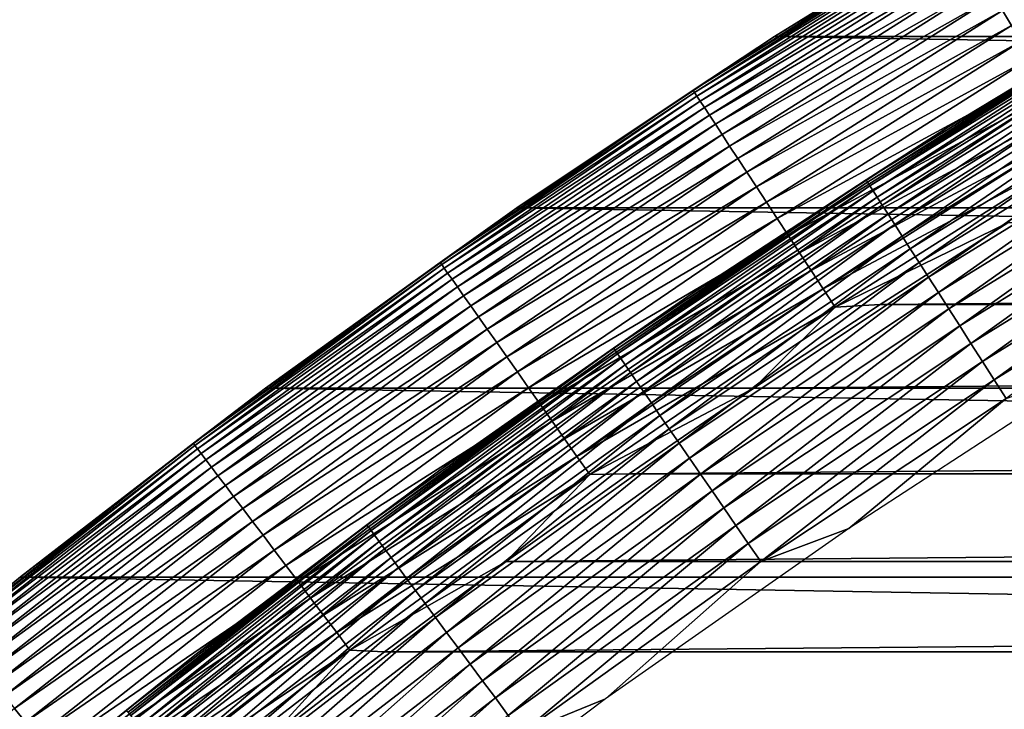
# Model space of a CAD drawing. Header units: millimetres. Extents: x -161 to 161, y -94 to 1149.
# Tile 525 of 656: x 55.2 to 58.69, y -33.2 to -30.75. Entities that reach past the tile are written whole.
import ezdxf

# ---------------------------------------------------------------- set-up
doc = ezdxf.new("R2010")
doc.units = ezdxf.units.MM
doc.header["$LTSCALE"] = 81.481481
for name, color, linetype in [('425', 7, 'CONTINUOUS'), ('426', 7, 'CONTINUOUS'), ('427', 7, 'CONTINUOUS'), ('429', 7, 'CONTINUOUS'), ('430', 7, 'CONTINUOUS')]:
    doc.layers.add(name, color=color, linetype=linetype)

msp = doc.modelspace()

# ---------------------------------------------------------------- linework, layer by layer
at = {"layer": '425', "linetype": 'CONTINUOUS'}
for points in [[(58.704, -31.4734, -46.2096), (58.2509, -31.762, -46.2096), (91.296, -31.4734, -46.2096), (58.704, -31.4734, -46.2096)], [(91.296, -31.4734, -46.2096), (58.2509, -31.762, -46.2096), (91.7491, -31.762, -46.2096), (91.296, -31.4734, -46.2096)], [(58.2509, -31.762, -46.2096), (57.8033, -32.0582, -46.2096), (91.7491, -31.762, -46.2096), (58.2509, -31.762, -46.2096)], [(91.7491, -31.762, -46.2096), (57.8033, -32.0582, -46.2096), (92.1967, -32.0582, -46.2096), (91.7491, -31.762, -46.2096)], [(57.8033, -32.0582, -46.2096), (57.3616, -32.3617, -46.2096), (92.1967, -32.0582, -46.2096), (57.8033, -32.0582, -46.2096)], [(92.1967, -32.0582, -46.2096), (57.3616, -32.3617, -46.2096), (92.6384, -32.3617, -46.2096), (92.1967, -32.0582, -46.2096)], [(57.3616, -32.3617, -46.2096), (56.9258, -32.6727, -46.2096), (92.6384, -32.3617, -46.2096), (57.3616, -32.3617, -46.2096)], [(92.6384, -32.3617, -46.2096), (56.9258, -32.6727, -46.2096), (93.0743, -32.6727, -46.2096), (92.6384, -32.3617, -46.2096)], [(56.9258, -32.6727, -46.2096), (56.4946, -32.9918, -46.2096), (93.0743, -32.6727, -46.2096), (56.9258, -32.6727, -46.2096)], [(93.0743, -32.6727, -46.2096), (56.4946, -32.9918, -46.2096), (93.5054, -32.9918, -46.2096), (93.0743, -32.6727, -46.2096)], [(56.4946, -32.9918, -46.2096), (56.0686, -33.3188, -46.2096), (93.5054, -32.9918, -46.2096), (56.4946, -32.9918, -46.2096)], [(93.5054, -32.9918, -46.2096), (56.0686, -33.3188, -46.2096), (93.9314, -33.3188, -46.2096), (93.5054, -32.9918, -46.2096)]]:
    msp.add_3dface(points, dxfattribs=at)
at = {"layer": '426', "linetype": 'CONTINUOUS'}
for points in [[(58.8098, -30.2382, -66.2096), (92.1238, -30.8136, -66.2096), (57.8762, -30.8136, -66.2096), (58.8098, -30.2382, -66.2096)], [(57.8762, -30.8136, -66.2096), (93.0357, -31.42, -66.2096), (56.9643, -31.42, -66.2096), (57.8762, -30.8136, -66.2096)], [(92.1238, -30.8136, -66.2096), (93.0357, -31.42, -66.2096), (57.8762, -30.8136, -66.2096), (92.1238, -30.8136, -66.2096)], [(56.9643, -31.42, -66.2096), (93.9272, -32.0584, -66.2096), (56.0728, -32.0584, -66.2096), (56.9643, -31.42, -66.2096)], [(93.0357, -31.42, -66.2096), (93.9272, -32.0584, -66.2096), (56.9643, -31.42, -66.2096), (93.0357, -31.42, -66.2096)], [(56.0728, -32.0584, -66.2096), (94.7961, -32.7271, -66.2096), (55.2039, -32.7271, -66.2096), (56.0728, -32.0584, -66.2096)], [(93.9272, -32.0584, -66.2096), (94.7961, -32.7271, -66.2096), (56.0728, -32.0584, -66.2096), (93.9272, -32.0584, -66.2096)], [(55.2039, -32.7271, -66.2096), (95.6404, -33.4246, -66.2096), (54.3596, -33.4246, -66.2096), (55.2039, -32.7271, -66.2096)], [(94.7961, -32.7271, -66.2096), (95.6404, -33.4246, -66.2096), (55.2039, -32.7271, -66.2096), (94.7961, -32.7271, -66.2096)]]:
    msp.add_3dface(points, dxfattribs=at)
at = {"layer": '427', "linetype": 'CONTINUOUS'}
for points in [[(58.8098, -30.2382, -66.2096), (57.8762, -30.8136, -66.2096), (58.8096, -30.2382, -47.2096), (58.8098, -30.2382, -66.2096)], [(58.8096, -30.2382, -47.2096), (57.8762, -30.8136, -66.2096), (57.8766, -30.8133, -47.2096), (58.8096, -30.2382, -47.2096)], [(57.8766, -30.8133, -47.2096), (56.9643, -31.42, -66.2096), (56.9639, -31.4203, -47.2096), (57.8766, -30.8133, -47.2096)], [(57.8762, -30.8136, -66.2096), (56.9643, -31.42, -66.2096), (57.8766, -30.8133, -47.2096), (57.8762, -30.8136, -66.2096)], [(56.9643, -31.42, -66.2096), (56.0728, -32.0584, -66.2096), (56.9639, -31.4203, -47.2096), (56.9643, -31.42, -66.2096)], [(56.9639, -31.4203, -47.2096), (56.0728, -32.0584, -66.2096), (56.0728, -32.0584, -47.2096), (56.9639, -31.4203, -47.2096)], [(56.0728, -32.0584, -66.2096), (55.2039, -32.7271, -66.2096), (56.0728, -32.0584, -47.2096), (56.0728, -32.0584, -66.2096)], [(56.0728, -32.0584, -47.2096), (55.2039, -32.7271, -66.2096), (55.2042, -32.7268, -47.2096), (56.0728, -32.0584, -47.2096)], [(55.2042, -32.7268, -47.2096), (54.3596, -33.4246, -66.2096), (54.3592, -33.4249, -47.2096), (55.2042, -32.7268, -47.2096)], [(55.2039, -32.7271, -66.2096), (54.3596, -33.4246, -66.2096), (55.2042, -32.7268, -47.2096), (55.2039, -32.7271, -66.2096)]]:
    msp.add_3dface(points, dxfattribs=at)
at = {"layer": '429', "linetype": 'CONTINUOUS'}
for points in [[(58.8096, -30.2382, -47.2096), (57.8766, -30.8133, -47.2096), (58.5048, -30.4247, -47.1325), (58.8096, -30.2382, -47.2096)], [(58.7172, -30.774, -46.4009), (59.6408, -30.2337, -46.4009), (58.6851, -30.7213, -46.4496), (58.7172, -30.774, -46.4009)], [(57.8766, -30.8133, -47.2096), (57.5883, -31.0037, -47.1325), (58.5048, -30.4247, -47.1325), (57.8766, -30.8133, -47.2096)], [(57.5883, -31.0037, -47.1325), (58.5095, -30.4325, -47.0544), (58.5048, -30.4247, -47.1325), (57.5883, -31.0037, -47.1325)], [(57.5933, -31.0113, -47.0544), (58.5095, -30.4325, -47.0544), (57.5883, -31.0037, -47.1325), (57.5933, -31.0113, -47.0544)], [(57.5933, -31.0113, -47.0544), (58.5174, -30.4455, -46.9773), (58.5095, -30.4325, -47.0544), (57.5933, -31.0113, -47.0544)], [(57.6016, -31.0241, -46.9773), (58.5174, -30.4455, -46.9773), (57.5933, -31.0113, -47.0544), (57.6016, -31.0241, -46.9773)], [(57.6016, -31.0241, -46.9773), (58.5285, -30.4637, -46.9017), (58.5174, -30.4455, -46.9773), (57.6016, -31.0241, -46.9773)], [(57.6133, -31.0418, -46.9017), (58.5285, -30.4637, -46.9017), (57.6016, -31.0241, -46.9773), (57.6133, -31.0418, -46.9017)], [(57.6133, -31.0418, -46.9017), (58.5425, -30.4869, -46.8279), (58.5285, -30.4637, -46.9017), (57.6133, -31.0418, -46.9017)], [(57.6282, -31.0645, -46.8279), (58.5425, -30.4869, -46.8279), (57.6133, -31.0418, -46.9017), (57.6282, -31.0645, -46.8279)], [(57.6282, -31.0645, -46.8279), (58.5596, -30.5149, -46.7565), (58.5425, -30.4869, -46.8279), (57.6282, -31.0645, -46.8279)], [(57.6462, -31.092, -46.7565), (58.5596, -30.5149, -46.7565), (57.6282, -31.0645, -46.8279), (57.6462, -31.092, -46.7565)], [(57.6462, -31.092, -46.7565), (58.5795, -30.5477, -46.6879), (58.5596, -30.5149, -46.7565), (57.6462, -31.092, -46.7565)], [(57.6672, -31.124, -46.6879), (58.5795, -30.5477, -46.6879), (57.6462, -31.092, -46.7565), (57.6672, -31.124, -46.6879)], [(57.6672, -31.124, -46.6879), (58.6022, -30.5849, -46.6225), (58.5795, -30.5477, -46.6879), (57.6672, -31.124, -46.6879)], [(57.6911, -31.1605, -46.6225), (58.6022, -30.5849, -46.6225), (57.6672, -31.124, -46.6879), (57.6911, -31.1605, -46.6225)], [(57.6911, -31.1605, -46.6225), (58.6274, -30.6265, -46.5607), (58.6022, -30.5849, -46.6225), (57.6911, -31.1605, -46.6225)], [(57.7178, -31.2011, -46.5607), (58.6274, -30.6265, -46.5607), (57.6911, -31.1605, -46.6225), (57.7178, -31.2011, -46.5607)], [(57.7178, -31.2011, -46.5607), (58.6551, -30.672, -46.5029), (58.6274, -30.6265, -46.5607), (57.7178, -31.2011, -46.5607)], [(57.747, -31.2457, -46.5029), (58.6551, -30.672, -46.5029), (57.7178, -31.2011, -46.5607), (57.747, -31.2457, -46.5029)], [(57.747, -31.2457, -46.5029), (58.6851, -30.7213, -46.4496), (58.6551, -30.672, -46.5029), (57.747, -31.2457, -46.5029)], [(57.7787, -31.2939, -46.4496), (58.6851, -30.7213, -46.4496), (57.747, -31.2457, -46.5029), (57.7787, -31.2939, -46.4496)], [(57.7787, -31.2939, -46.4496), (58.7172, -30.774, -46.4009), (58.6851, -30.7213, -46.4496), (57.7787, -31.2939, -46.4496)], [(57.8125, -31.3455, -46.4009), (58.7172, -30.774, -46.4009), (57.7787, -31.2939, -46.4496), (57.8125, -31.3455, -46.4009)], [(57.8125, -31.3455, -46.4009), (58.7511, -30.8298, -46.3572), (58.7172, -30.774, -46.4009), (57.8125, -31.3455, -46.4009)], [(57.8766, -30.8133, -47.2096), (56.9639, -31.4203, -47.2096), (57.5883, -31.0037, -47.1325), (57.8766, -30.8133, -47.2096)], [(57.8483, -31.4002, -46.3572), (58.7511, -30.8298, -46.3572), (57.8125, -31.3455, -46.4009), (57.8483, -31.4002, -46.3572)], [(57.8483, -31.4002, -46.3572), (58.7867, -30.8884, -46.3187), (58.7511, -30.8298, -46.3572), (57.8483, -31.4002, -46.3572)], [(57.8859, -31.4575, -46.3187), (58.7867, -30.8884, -46.3187), (57.8483, -31.4002, -46.3572), (57.8859, -31.4575, -46.3187)], [(57.8859, -31.4575, -46.3187), (58.8238, -30.9494, -46.2858), (58.7867, -30.8884, -46.3187), (57.8859, -31.4575, -46.3187)], [(57.9251, -31.5172, -46.2858), (58.8238, -30.9494, -46.2858), (57.8859, -31.4575, -46.3187), (57.9251, -31.5172, -46.2858)], [(57.9251, -31.5172, -46.2858), (58.8621, -31.0124, -46.2586), (58.8238, -30.9494, -46.2858), (57.9251, -31.5172, -46.2858)], [(56.9639, -31.4203, -47.2096), (56.6921, -31.6136, -47.1325), (57.5883, -31.0037, -47.1325), (56.9639, -31.4203, -47.2096)], [(56.6921, -31.6136, -47.1325), (57.5933, -31.0113, -47.0544), (57.5883, -31.0037, -47.1325), (56.6921, -31.6136, -47.1325)], [(56.6974, -31.6211, -47.0544), (57.5933, -31.0113, -47.0544), (56.6921, -31.6136, -47.1325), (56.6974, -31.6211, -47.0544)], [(56.6974, -31.6211, -47.0544), (57.6016, -31.0241, -46.9773), (57.5933, -31.0113, -47.0544), (56.6974, -31.6211, -47.0544)], [(57.9655, -31.5788, -46.2586), (58.8621, -31.0124, -46.2586), (57.9251, -31.5172, -46.2858), (57.9655, -31.5788, -46.2586)], [(57.9655, -31.5788, -46.2586), (58.9014, -31.077, -46.2372), (58.8621, -31.0124, -46.2586), (57.9655, -31.5788, -46.2586)], [(56.7062, -31.6335, -46.9773), (57.6016, -31.0241, -46.9773), (56.6974, -31.6211, -47.0544), (56.7062, -31.6335, -46.9773)], [(56.7062, -31.6335, -46.9773), (57.6133, -31.0418, -46.9017), (57.6016, -31.0241, -46.9773), (56.7062, -31.6335, -46.9773)], [(56.7184, -31.6509, -46.9017), (57.6133, -31.0418, -46.9017), (56.7062, -31.6335, -46.9773), (56.7184, -31.6509, -46.9017)], [(56.7184, -31.6509, -46.9017), (57.6282, -31.0645, -46.8279), (57.6133, -31.0418, -46.9017), (56.7184, -31.6509, -46.9017)], [(56.7341, -31.6731, -46.8279), (57.6282, -31.0645, -46.8279), (56.7184, -31.6509, -46.9017), (56.7341, -31.6731, -46.8279)], [(56.7341, -31.6731, -46.8279), (57.6462, -31.092, -46.7565), (57.6282, -31.0645, -46.8279), (56.7341, -31.6731, -46.8279)], [(58.007, -31.6421, -46.2372), (58.9014, -31.077, -46.2372), (57.9655, -31.5788, -46.2586), (58.007, -31.6421, -46.2372)], [(58.007, -31.6421, -46.2372), (58.9415, -31.1429, -46.2219), (58.9014, -31.077, -46.2372), (58.007, -31.6421, -46.2372)], [(56.753, -31.6999, -46.7565), (57.6462, -31.092, -46.7565), (56.7341, -31.6731, -46.8279), (56.753, -31.6999, -46.7565)], [(56.753, -31.6999, -46.7565), (57.6672, -31.124, -46.6879), (57.6462, -31.092, -46.7565), (56.753, -31.6999, -46.7565)], [(56.7751, -31.7312, -46.6879), (57.6672, -31.124, -46.6879), (56.753, -31.6999, -46.7565), (56.7751, -31.7312, -46.6879)], [(56.7751, -31.7312, -46.6879), (57.6911, -31.1605, -46.6225), (57.6672, -31.124, -46.6879), (56.7751, -31.7312, -46.6879)], [(58.0493, -31.7065, -46.2219), (58.9415, -31.1429, -46.2219), (58.007, -31.6421, -46.2372), (58.0493, -31.7065, -46.2219)], [(58.0493, -31.7065, -46.2219), (58.982, -31.2096, -46.2126), (58.9415, -31.1429, -46.2219), (58.0493, -31.7065, -46.2219)], [(56.8002, -31.7668, -46.6225), (57.6911, -31.1605, -46.6225), (56.7751, -31.7312, -46.6879), (56.8002, -31.7668, -46.6225)], [(56.8002, -31.7668, -46.6225), (57.7178, -31.2011, -46.5607), (57.6911, -31.1605, -46.6225), (56.8002, -31.7668, -46.6225)], [(56.8283, -31.8065, -46.5607), (57.7178, -31.2011, -46.5607), (56.8002, -31.7668, -46.6225), (56.8283, -31.8065, -46.5607)], [(56.8283, -31.8065, -46.5607), (57.747, -31.2457, -46.5029), (57.7178, -31.2011, -46.5607), (56.8283, -31.8065, -46.5607)], [(58.0921, -31.7718, -46.2126), (58.982, -31.2096, -46.2126), (58.0493, -31.7065, -46.2219), (58.0921, -31.7718, -46.2126)], [(58.0921, -31.7718, -46.2126), (58.704, -31.4734, -46.2096), (58.982, -31.2096, -46.2126), (58.0921, -31.7718, -46.2126)], [(56.859, -31.8501, -46.5029), (57.747, -31.2457, -46.5029), (56.8283, -31.8065, -46.5607), (56.859, -31.8501, -46.5029)], [(56.859, -31.8501, -46.5029), (57.7787, -31.2939, -46.4496), (57.747, -31.2457, -46.5029), (56.859, -31.8501, -46.5029)], [(56.8923, -31.8972, -46.4496), (57.7787, -31.2939, -46.4496), (56.859, -31.8501, -46.5029), (56.8923, -31.8972, -46.4496)], [(56.8923, -31.8972, -46.4496), (57.8125, -31.3455, -46.4009), (57.7787, -31.2939, -46.4496), (56.8923, -31.8972, -46.4496)], [(56.9279, -31.9476, -46.4009), (57.8125, -31.3455, -46.4009), (56.8923, -31.8972, -46.4496), (56.9279, -31.9476, -46.4009)], [(56.9279, -31.9476, -46.4009), (57.8483, -31.4002, -46.3572), (57.8125, -31.3455, -46.4009), (56.9279, -31.9476, -46.4009)], [(56.9655, -32.001, -46.3572), (57.8483, -31.4002, -46.3572), (56.9279, -31.9476, -46.4009), (56.9655, -32.001, -46.3572)], [(56.9655, -32.001, -46.3572), (57.8859, -31.4575, -46.3187), (57.8483, -31.4002, -46.3572), (56.9655, -32.001, -46.3572)], [(56.9639, -31.4203, -47.2096), (56.0728, -32.0584, -47.2096), (56.6921, -31.6136, -47.1325), (56.9639, -31.4203, -47.2096)], [(57.0051, -32.057, -46.3187), (57.8859, -31.4575, -46.3187), (56.9655, -32.001, -46.3572), (57.0051, -32.057, -46.3187)], [(57.0051, -32.057, -46.3187), (57.9251, -31.5172, -46.2858), (57.8859, -31.4575, -46.3187), (57.0051, -32.057, -46.3187)], [(58.2509, -31.762, -46.2096), (58.704, -31.4734, -46.2096), (58.0921, -31.7718, -46.2126), (58.2509, -31.762, -46.2096)], [(57.0462, -32.1153, -46.2858), (57.9251, -31.5172, -46.2858), (57.0051, -32.057, -46.3187), (57.0462, -32.1153, -46.2858)], [(57.0462, -32.1153, -46.2858), (57.9655, -31.5788, -46.2586), (57.9251, -31.5172, -46.2858), (57.0462, -32.1153, -46.2858)], [(56.0728, -32.0584, -47.2096), (55.8173, -32.2538, -47.1325), (56.6921, -31.6136, -47.1325), (56.0728, -32.0584, -47.2096)], [(55.8173, -32.2538, -47.1325), (56.6974, -31.6211, -47.0544), (56.6921, -31.6136, -47.1325), (55.8173, -32.2538, -47.1325)], [(57.0887, -32.1755, -46.2586), (57.9655, -31.5788, -46.2586), (57.0462, -32.1153, -46.2858), (57.0887, -32.1755, -46.2586)], [(57.0887, -32.1755, -46.2586), (58.007, -31.6421, -46.2372), (57.9655, -31.5788, -46.2586), (57.0887, -32.1755, -46.2586)], [(55.8228, -32.2611, -47.0544), (56.6974, -31.6211, -47.0544), (55.8173, -32.2538, -47.1325), (55.8228, -32.2611, -47.0544)], [(55.8228, -32.2611, -47.0544), (56.7062, -31.6335, -46.9773), (56.6974, -31.6211, -47.0544), (55.8228, -32.2611, -47.0544)], [(55.832, -32.2732, -46.9773), (56.7062, -31.6335, -46.9773), (55.8228, -32.2611, -47.0544), (55.832, -32.2732, -46.9773)], [(55.832, -32.2732, -46.9773), (56.7184, -31.6509, -46.9017), (56.7062, -31.6335, -46.9773), (55.832, -32.2732, -46.9773)], [(57.1324, -32.2373, -46.2372), (58.007, -31.6421, -46.2372), (57.0887, -32.1755, -46.2586), (57.1324, -32.2373, -46.2372)], [(57.1324, -32.2373, -46.2372), (58.0493, -31.7065, -46.2219), (58.007, -31.6421, -46.2372), (57.1324, -32.2373, -46.2372)], [(55.8448, -32.2901, -46.9017), (56.7184, -31.6509, -46.9017), (55.832, -32.2732, -46.9773), (55.8448, -32.2901, -46.9017)], [(55.8448, -32.2901, -46.9017), (56.7341, -31.6731, -46.8279), (56.7184, -31.6509, -46.9017), (55.8448, -32.2901, -46.9017)], [(55.8612, -32.3118, -46.8279), (56.7341, -31.6731, -46.8279), (55.8448, -32.2901, -46.9017), (55.8612, -32.3118, -46.8279)], [(55.8612, -32.3118, -46.8279), (56.753, -31.6999, -46.7565), (56.7341, -31.6731, -46.8279), (55.8612, -32.3118, -46.8279)], [(55.8811, -32.3379, -46.7565), (56.753, -31.6999, -46.7565), (55.8612, -32.3118, -46.8279), (55.8811, -32.3379, -46.7565)], [(55.8811, -32.3379, -46.7565), (56.7751, -31.7312, -46.6879), (56.753, -31.6999, -46.7565), (55.8811, -32.3379, -46.7565)], [(57.1768, -32.3003, -46.2219), (58.0493, -31.7065, -46.2219), (57.1324, -32.2373, -46.2372), (57.1768, -32.3003, -46.2219)], [(57.1768, -32.3003, -46.2219), (58.0921, -31.7718, -46.2126), (58.0493, -31.7065, -46.2219), (57.1768, -32.3003, -46.2219)], [(55.9042, -32.3685, -46.6879), (56.7751, -31.7312, -46.6879), (55.8811, -32.3379, -46.7565), (55.9042, -32.3685, -46.6879)], [(55.9042, -32.3685, -46.6879), (56.8002, -31.7668, -46.6225), (56.7751, -31.7312, -46.6879), (55.9042, -32.3685, -46.6879)], [(55.9306, -32.4032, -46.6225), (56.8002, -31.7668, -46.6225), (55.9042, -32.3685, -46.6879), (55.9306, -32.4032, -46.6225)], [(55.9306, -32.4032, -46.6225), (56.8283, -31.8065, -46.5607), (56.8002, -31.7668, -46.6225), (55.9306, -32.4032, -46.6225)], [(57.2218, -32.3641, -46.2126), (58.0921, -31.7718, -46.2126), (57.1768, -32.3003, -46.2219), (57.2218, -32.3641, -46.2126)], [(57.2218, -32.3641, -46.2126), (57.8033, -32.0582, -46.2096), (58.0921, -31.7718, -46.2126), (57.2218, -32.3641, -46.2126)], [(57.8033, -32.0582, -46.2096), (58.2509, -31.762, -46.2096), (58.0921, -31.7718, -46.2126), (57.8033, -32.0582, -46.2096)], [(55.96, -32.4419, -46.5607), (56.8283, -31.8065, -46.5607), (55.9306, -32.4032, -46.6225), (55.96, -32.4419, -46.5607)], [(55.96, -32.4419, -46.5607), (56.859, -31.8501, -46.5029), (56.8283, -31.8065, -46.5607), (55.96, -32.4419, -46.5607)], [(55.9922, -32.4844, -46.5029), (56.859, -31.8501, -46.5029), (55.96, -32.4419, -46.5607), (55.9922, -32.4844, -46.5029)], [(55.9922, -32.4844, -46.5029), (56.8923, -31.8972, -46.4496), (56.859, -31.8501, -46.5029), (55.9922, -32.4844, -46.5029)], [(56.027, -32.5304, -46.4496), (56.8923, -31.8972, -46.4496), (55.9922, -32.4844, -46.5029), (56.027, -32.5304, -46.4496)], [(56.027, -32.5304, -46.4496), (56.9279, -31.9476, -46.4009), (56.8923, -31.8972, -46.4496), (56.027, -32.5304, -46.4496)], [(56.0643, -32.5795, -46.4009), (56.9279, -31.9476, -46.4009), (56.027, -32.5304, -46.4496), (56.0643, -32.5795, -46.4009)], [(56.0643, -32.5795, -46.4009), (56.9655, -32.001, -46.3572), (56.9279, -31.9476, -46.4009), (56.0643, -32.5795, -46.4009)], [(56.1038, -32.6316, -46.3572), (56.9655, -32.001, -46.3572), (56.0643, -32.5795, -46.4009), (56.1038, -32.6316, -46.3572)], [(56.1038, -32.6316, -46.3572), (57.0051, -32.057, -46.3187), (56.9655, -32.001, -46.3572), (56.1038, -32.6316, -46.3572)], [(56.0728, -32.0584, -47.2096), (55.2042, -32.7268, -47.2096), (55.8173, -32.2538, -47.1325), (56.0728, -32.0584, -47.2096)], [(56.1452, -32.6862, -46.3187), (57.0051, -32.057, -46.3187), (56.1038, -32.6316, -46.3572), (56.1452, -32.6862, -46.3187)], [(56.1452, -32.6862, -46.3187), (57.0462, -32.1153, -46.2858), (57.0051, -32.057, -46.3187), (56.1452, -32.6862, -46.3187)], [(57.3616, -32.3617, -46.2096), (57.8033, -32.0582, -46.2096), (57.2218, -32.3641, -46.2126), (57.3616, -32.3617, -46.2096)], [(56.1883, -32.7431, -46.2858), (57.0462, -32.1153, -46.2858), (56.1452, -32.6862, -46.3187), (56.1883, -32.7431, -46.2858)], [(56.1883, -32.7431, -46.2858), (57.0887, -32.1755, -46.2586), (57.0462, -32.1153, -46.2858), (56.1883, -32.7431, -46.2858)], [(56.2329, -32.8018, -46.2586), (57.0887, -32.1755, -46.2586), (56.1883, -32.7431, -46.2858), (56.2329, -32.8018, -46.2586)], [(56.2329, -32.8018, -46.2586), (57.1324, -32.2373, -46.2372), (57.0887, -32.1755, -46.2586), (56.2329, -32.8018, -46.2586)], [(56.2786, -32.8621, -46.2372), (57.1324, -32.2373, -46.2372), (56.2329, -32.8018, -46.2586), (56.2786, -32.8621, -46.2372)], [(56.2786, -32.8621, -46.2372), (57.1768, -32.3003, -46.2219), (57.1324, -32.2373, -46.2372), (56.2786, -32.8621, -46.2372)], [(55.2042, -32.7268, -47.2096), (54.9648, -32.9235, -47.1325), (55.8173, -32.2538, -47.1325), (55.2042, -32.7268, -47.2096)], [(54.9648, -32.9235, -47.1325), (55.8228, -32.2611, -47.0544), (55.8173, -32.2538, -47.1325), (54.9648, -32.9235, -47.1325)], [(54.9706, -32.9306, -47.0544), (55.8228, -32.2611, -47.0544), (54.9648, -32.9235, -47.1325), (54.9706, -32.9306, -47.0544)], [(54.9706, -32.9306, -47.0544), (55.832, -32.2732, -46.9773), (55.8228, -32.2611, -47.0544), (54.9706, -32.9306, -47.0544)], [(54.9802, -32.9424, -46.9773), (55.832, -32.2732, -46.9773), (54.9706, -32.9306, -47.0544), (54.9802, -32.9424, -46.9773)], [(54.9802, -32.9424, -46.9773), (55.8448, -32.2901, -46.9017), (55.832, -32.2732, -46.9773), (54.9802, -32.9424, -46.9773)], [(54.9936, -32.9589, -46.9017), (55.8448, -32.2901, -46.9017), (54.9802, -32.9424, -46.9773), (54.9936, -32.9589, -46.9017)], [(54.9936, -32.9589, -46.9017), (55.8612, -32.3118, -46.8279), (55.8448, -32.2901, -46.9017), (54.9936, -32.9589, -46.9017)], [(56.3252, -32.9235, -46.2219), (57.1768, -32.3003, -46.2219), (56.2786, -32.8621, -46.2372), (56.3252, -32.9235, -46.2219)], [(56.3252, -32.9235, -46.2219), (57.2218, -32.3641, -46.2126), (57.1768, -32.3003, -46.2219), (56.3252, -32.9235, -46.2219)], [(55.0107, -32.9799, -46.8279), (55.8612, -32.3118, -46.8279), (54.9936, -32.9589, -46.9017), (55.0107, -32.9799, -46.8279)], [(55.0107, -32.9799, -46.8279), (55.8811, -32.3379, -46.7565), (55.8612, -32.3118, -46.8279), (55.0107, -32.9799, -46.8279)], [(55.0314, -33.0054, -46.7565), (55.8811, -32.3379, -46.7565), (55.0107, -32.9799, -46.8279), (55.0314, -33.0054, -46.7565)], [(55.0314, -33.0054, -46.7565), (55.9042, -32.3685, -46.6879), (55.8811, -32.3379, -46.7565), (55.0314, -33.0054, -46.7565)], [(55.0556, -33.0351, -46.6879), (55.9042, -32.3685, -46.6879), (55.0314, -33.0054, -46.7565), (55.0556, -33.0351, -46.6879)], [(55.0556, -33.0351, -46.6879), (55.9306, -32.4032, -46.6225), (55.9042, -32.3685, -46.6879), (55.0556, -33.0351, -46.6879)], [(56.3723, -32.9857, -46.2126), (57.2218, -32.3641, -46.2126), (56.3252, -32.9235, -46.2219), (56.3723, -32.9857, -46.2126)], [(56.3723, -32.9857, -46.2126), (56.9258, -32.6727, -46.2096), (57.2218, -32.3641, -46.2126), (56.3723, -32.9857, -46.2126)], [(56.9258, -32.6727, -46.2096), (57.3616, -32.3617, -46.2096), (57.2218, -32.3641, -46.2126), (56.9258, -32.6727, -46.2096)], [(55.0832, -33.0689, -46.6225), (55.9306, -32.4032, -46.6225), (55.0556, -33.0351, -46.6879), (55.0832, -33.0689, -46.6225)], [(55.0832, -33.0689, -46.6225), (55.96, -32.4419, -46.5607), (55.9306, -32.4032, -46.6225), (55.0832, -33.0689, -46.6225)], [(55.1138, -33.1066, -46.5607), (55.96, -32.4419, -46.5607), (55.0832, -33.0689, -46.6225), (55.1138, -33.1066, -46.5607)], [(55.1138, -33.1066, -46.5607), (55.9922, -32.4844, -46.5029), (55.96, -32.4419, -46.5607), (55.1138, -33.1066, -46.5607)], [(55.1475, -33.148, -46.5029), (55.9922, -32.4844, -46.5029), (55.1138, -33.1066, -46.5607), (55.1475, -33.148, -46.5029)], [(55.1475, -33.148, -46.5029), (56.027, -32.5304, -46.4496), (55.9922, -32.4844, -46.5029), (55.1475, -33.148, -46.5029)], [(55.1839, -33.1927, -46.4496), (56.027, -32.5304, -46.4496), (55.1475, -33.148, -46.5029), (55.1839, -33.1927, -46.4496)], [(55.1839, -33.1927, -46.4496), (56.0643, -32.5795, -46.4009), (56.027, -32.5304, -46.4496), (55.1839, -33.1927, -46.4496)], [(55.2228, -33.2406, -46.4009), (56.0643, -32.5795, -46.4009), (55.1839, -33.1927, -46.4496), (55.2228, -33.2406, -46.4009)], [(55.2228, -33.2406, -46.4009), (56.1038, -32.6316, -46.3572), (56.0643, -32.5795, -46.4009), (55.2228, -33.2406, -46.4009)], [(55.264, -33.2913, -46.3572), (56.1038, -32.6316, -46.3572), (55.2228, -33.2406, -46.4009), (55.264, -33.2913, -46.3572)], [(55.264, -33.2913, -46.3572), (56.1452, -32.6862, -46.3187), (56.1038, -32.6316, -46.3572), (55.264, -33.2913, -46.3572)], [(55.3073, -33.3444, -46.3187), (56.1452, -32.6862, -46.3187), (55.264, -33.2913, -46.3572), (55.3073, -33.3444, -46.3187)], [(55.3073, -33.3444, -46.3187), (56.1883, -32.7431, -46.2858), (56.1452, -32.6862, -46.3187), (55.3073, -33.3444, -46.3187)], [(56.4946, -32.9918, -46.2096), (56.9258, -32.6727, -46.2096), (56.3723, -32.9857, -46.2126), (56.4946, -32.9918, -46.2096)], [(55.2042, -32.7268, -47.2096), (54.3592, -33.4249, -47.2096), (54.9648, -32.9235, -47.1325), (55.2042, -32.7268, -47.2096)], [(55.3524, -33.3998, -46.2858), (56.1883, -32.7431, -46.2858), (55.3073, -33.3444, -46.3187), (55.3524, -33.3998, -46.2858)], [(55.3524, -33.3998, -46.2858), (56.2329, -32.8018, -46.2586), (56.1883, -32.7431, -46.2858), (55.3524, -33.3998, -46.2858)], [(55.3989, -33.457, -46.2586), (56.2329, -32.8018, -46.2586), (55.3524, -33.3998, -46.2858), (55.3989, -33.457, -46.2586)], [(55.3989, -33.457, -46.2586), (56.2786, -32.8621, -46.2372), (56.2329, -32.8018, -46.2586), (55.3989, -33.457, -46.2586)], [(55.4466, -33.5157, -46.2372), (56.2786, -32.8621, -46.2372), (55.3989, -33.457, -46.2586), (55.4466, -33.5157, -46.2372)], [(55.4466, -33.5157, -46.2372), (56.3252, -32.9235, -46.2219), (56.2786, -32.8621, -46.2372), (55.4466, -33.5157, -46.2372)], [(55.4953, -33.5755, -46.2219), (56.3252, -32.9235, -46.2219), (55.4466, -33.5157, -46.2372), (55.4953, -33.5755, -46.2219)], [(55.4953, -33.5755, -46.2219), (56.3723, -32.9857, -46.2126), (56.3252, -32.9235, -46.2219), (55.4953, -33.5755, -46.2219)], [(55.5445, -33.636, -46.2126), (56.3723, -32.9857, -46.2126), (55.4953, -33.5755, -46.2219), (55.5445, -33.636, -46.2126)], [(55.5445, -33.636, -46.2126), (56.0686, -33.3188, -46.2096), (56.3723, -32.9857, -46.2126), (55.5445, -33.636, -46.2126)], [(56.0686, -33.3188, -46.2096), (56.4946, -32.9918, -46.2096), (56.3723, -32.9857, -46.2126), (56.0686, -33.3188, -46.2096)], [(54.3639, -33.8835, -46.4496), (55.2228, -33.2406, -46.4009), (55.1839, -33.1927, -46.4496), (54.3639, -33.8835, -46.4496)]]:
    msp.add_3dface(points, dxfattribs=at)
at = {"layer": '430', "color": 7, "linetype": 'CONTINUOUS', "true_color": 0xaaaaaa}
for points in [[(59.425, -30.5733, -47.8096), (59.1171, -30.7569, -47.7325), (58.493, -31.1333, -47.8096), (59.425, -30.5733, -47.8096)], [(59.1171, -30.7569, -47.7325), (58.2018, -31.3211, -47.7325), (58.493, -31.1333, -47.8096), (59.1171, -30.7569, -47.7325)], [(58.2018, -31.3211, -47.7325), (59.1171, -30.7569, -47.7325), (58.2067, -31.3287, -47.6544), (58.2018, -31.3211, -47.7325)], [(58.2067, -31.3287, -47.6544), (59.1171, -30.7569, -47.7325), (59.1218, -30.7647, -47.6544), (58.2067, -31.3287, -47.6544)], [(58.2067, -31.3287, -47.6544), (59.1218, -30.7647, -47.6544), (58.2149, -31.3416, -47.5773), (58.2067, -31.3287, -47.6544)], [(58.2149, -31.3416, -47.5773), (59.1218, -30.7647, -47.6544), (59.1295, -30.7778, -47.5773), (58.2149, -31.3416, -47.5773)], [(58.2149, -31.3416, -47.5773), (59.1295, -30.7778, -47.5773), (58.2264, -31.3595, -47.5017), (58.2149, -31.3416, -47.5773)], [(58.2264, -31.3595, -47.5017), (59.1295, -30.7778, -47.5773), (59.1404, -30.7961, -47.5017), (58.2264, -31.3595, -47.5017)], [(58.2264, -31.3595, -47.5017), (59.1404, -30.7961, -47.5017), (58.241, -31.3823, -47.4279), (58.2264, -31.3595, -47.5017)], [(58.241, -31.3823, -47.4279), (59.1404, -30.7961, -47.5017), (59.1542, -30.8194, -47.4279), (58.241, -31.3823, -47.4279)], [(58.241, -31.3823, -47.4279), (59.1542, -30.8194, -47.4279), (58.2587, -31.41, -47.3565), (58.241, -31.3823, -47.4279)], [(58.2587, -31.41, -47.3565), (59.1542, -30.8194, -47.4279), (59.1709, -30.8477, -47.3565), (58.2587, -31.41, -47.3565)], [(58.2587, -31.41, -47.3565), (59.1709, -30.8477, -47.3565), (58.2794, -31.4422, -47.2879), (58.2587, -31.41, -47.3565)], [(58.2794, -31.4422, -47.2879), (59.1709, -30.8477, -47.3565), (59.1905, -30.8807, -47.2879), (58.2794, -31.4422, -47.2879)], [(58.2794, -31.4422, -47.2879), (59.1905, -30.8807, -47.2879), (58.3029, -31.479, -47.2225), (58.2794, -31.4422, -47.2879)], [(58.3029, -31.479, -47.2225), (59.1905, -30.8807, -47.2879), (59.2127, -30.9182, -47.2225), (58.3029, -31.479, -47.2225)], [(58.3029, -31.479, -47.2225), (59.2127, -30.9182, -47.2225), (58.3291, -31.5199, -47.1607), (58.3029, -31.479, -47.2225)], [(58.3291, -31.5199, -47.1607), (59.2127, -30.9182, -47.2225), (59.2375, -30.96, -47.1607), (58.3291, -31.5199, -47.1607)], [(58.3291, -31.5199, -47.1607), (59.2375, -30.96, -47.1607), (58.3579, -31.5648, -47.1029), (58.3291, -31.5199, -47.1607)], [(58.3579, -31.5648, -47.1029), (59.2375, -30.96, -47.1607), (59.2647, -31.0058, -47.1029), (58.3579, -31.5648, -47.1029)], [(58.3579, -31.5648, -47.1029), (59.2647, -31.0058, -47.1029), (58.389, -31.6134, -47.0496), (58.3579, -31.5648, -47.1029)], [(58.389, -31.6134, -47.0496), (59.2647, -31.0058, -47.1029), (59.2941, -31.0555, -47.0496), (58.389, -31.6134, -47.0496)], [(58.389, -31.6134, -47.0496), (59.2941, -31.0555, -47.0496), (58.4223, -31.6653, -47.0009), (58.389, -31.6134, -47.0496)], [(58.4223, -31.6653, -47.0009), (59.2941, -31.0555, -47.0496), (59.3256, -31.1085, -47.0009), (58.4223, -31.6653, -47.0009)], [(58.4223, -31.6653, -47.0009), (59.3256, -31.1085, -47.0009), (58.4575, -31.7203, -46.9572), (58.4223, -31.6653, -47.0009)], [(58.4575, -31.7203, -46.9572), (59.3256, -31.1085, -47.0009), (59.3589, -31.1647, -46.9572), (58.4575, -31.7203, -46.9572)], [(58.493, -31.1333, -47.8096), (58.2018, -31.3211, -47.7325), (57.5811, -31.7255, -47.8096), (58.493, -31.1333, -47.8096)], [(58.4575, -31.7203, -46.9572), (59.3589, -31.1647, -46.9572), (58.4945, -31.7781, -46.9187), (58.4575, -31.7203, -46.9572)], [(58.4945, -31.7781, -46.9187), (59.3589, -31.1647, -46.9572), (59.3938, -31.2237, -46.9187), (58.4945, -31.7781, -46.9187)], [(58.4945, -31.7781, -46.9187), (59.3938, -31.2237, -46.9187), (58.533, -31.8382, -46.8858), (58.4945, -31.7781, -46.9187)], [(58.533, -31.8382, -46.8858), (59.3938, -31.2237, -46.9187), (59.4302, -31.2851, -46.8858), (58.533, -31.8382, -46.8858)], [(58.533, -31.8382, -46.8858), (59.4302, -31.2851, -46.8858), (58.5727, -31.9002, -46.8586), (58.533, -31.8382, -46.8858)], [(58.5727, -31.9002, -46.8586), (59.4302, -31.2851, -46.8858), (59.4678, -31.3485, -46.8586), (58.5727, -31.9002, -46.8586)], [(58.2018, -31.3211, -47.7325), (57.3065, -31.9165, -47.7325), (57.5811, -31.7255, -47.8096), (58.2018, -31.3211, -47.7325)], [(57.3065, -31.9165, -47.7325), (58.2018, -31.3211, -47.7325), (57.3117, -31.924, -47.6544), (57.3065, -31.9165, -47.7325)], [(57.3117, -31.924, -47.6544), (58.2018, -31.3211, -47.7325), (58.2067, -31.3287, -47.6544), (57.3117, -31.924, -47.6544)], [(57.3117, -31.924, -47.6544), (58.2067, -31.3287, -47.6544), (57.3203, -31.9366, -47.5773), (57.3117, -31.924, -47.6544)], [(57.3203, -31.9366, -47.5773), (58.2067, -31.3287, -47.6544), (58.2149, -31.3416, -47.5773), (57.3203, -31.9366, -47.5773)], [(57.3203, -31.9366, -47.5773), (58.2149, -31.3416, -47.5773), (57.3324, -31.954, -47.5017), (57.3203, -31.9366, -47.5773)], [(57.3324, -31.954, -47.5017), (58.2149, -31.3416, -47.5773), (58.2264, -31.3595, -47.5017), (57.3324, -31.954, -47.5017)], [(57.3324, -31.954, -47.5017), (58.2264, -31.3595, -47.5017), (57.3478, -31.9764, -47.4279), (57.3324, -31.954, -47.5017)], [(57.3478, -31.9764, -47.4279), (58.2264, -31.3595, -47.5017), (58.241, -31.3823, -47.4279), (57.3478, -31.9764, -47.4279)], [(58.5727, -31.9002, -46.8586), (59.4678, -31.3485, -46.8586), (58.6135, -31.9639, -46.8372), (58.5727, -31.9002, -46.8586)], [(58.6135, -31.9639, -46.8372), (59.4678, -31.3485, -46.8586), (59.5064, -31.4136, -46.8372), (58.6135, -31.9639, -46.8372)], [(57.3478, -31.9764, -47.4279), (58.241, -31.3823, -47.4279), (57.3664, -32.0034, -47.3565), (57.3478, -31.9764, -47.4279)], [(57.3664, -32.0034, -47.3565), (58.241, -31.3823, -47.4279), (58.2587, -31.41, -47.3565), (57.3664, -32.0034, -47.3565)], [(57.3664, -32.0034, -47.3565), (58.2587, -31.41, -47.3565), (57.3882, -32.0349, -47.2879), (57.3664, -32.0034, -47.3565)], [(57.3882, -32.0349, -47.2879), (58.2587, -31.41, -47.3565), (58.2794, -31.4422, -47.2879), (57.3882, -32.0349, -47.2879)], [(58.6135, -31.9639, -46.8372), (59.5064, -31.4136, -46.8372), (58.6551, -32.0289, -46.8219), (58.6135, -31.9639, -46.8372)], [(58.6551, -32.0289, -46.8219), (59.5064, -31.4136, -46.8372), (59.5457, -31.4799, -46.8219), (58.6551, -32.0289, -46.8219)], [(57.3882, -32.0349, -47.2879), (58.2794, -31.4422, -47.2879), (57.413, -32.0708, -47.2225), (57.3882, -32.0349, -47.2879)], [(57.413, -32.0708, -47.2225), (58.2794, -31.4422, -47.2879), (58.3029, -31.479, -47.2225), (57.413, -32.0708, -47.2225)], [(57.413, -32.0708, -47.2225), (58.3029, -31.479, -47.2225), (57.4406, -32.1108, -47.1607), (57.413, -32.0708, -47.2225)], [(57.4406, -32.1108, -47.1607), (58.3029, -31.479, -47.2225), (58.3291, -31.5199, -47.1607), (57.4406, -32.1108, -47.1607)], [(58.6551, -32.0289, -46.8219), (59.5457, -31.4799, -46.8219), (58.6972, -32.0946, -46.8126), (58.6551, -32.0289, -46.8219)], [(57.4406, -32.1108, -47.1607), (58.3291, -31.5199, -47.1607), (57.4709, -32.1547, -47.1029), (57.4406, -32.1108, -47.1607)], [(57.4709, -32.1547, -47.1029), (58.3291, -31.5199, -47.1607), (58.3579, -31.5648, -47.1029), (57.4709, -32.1547, -47.1029)], [(57.4709, -32.1547, -47.1029), (58.3579, -31.5648, -47.1029), (57.5036, -32.2022, -47.0496), (57.4709, -32.1547, -47.1029)], [(57.5036, -32.2022, -47.0496), (58.3579, -31.5648, -47.1029), (58.389, -31.6134, -47.0496), (57.5036, -32.2022, -47.0496)], [(57.5036, -32.2022, -47.0496), (58.389, -31.6134, -47.0496), (57.5387, -32.2529, -47.0009), (57.5036, -32.2022, -47.0496)], [(57.5387, -32.2529, -47.0009), (58.389, -31.6134, -47.0496), (58.4223, -31.6653, -47.0009), (57.5387, -32.2529, -47.0009)], [(57.5387, -32.2529, -47.0009), (58.4223, -31.6653, -47.0009), (57.5758, -32.3067, -46.9572), (57.5387, -32.2529, -47.0009)], [(57.5758, -32.3067, -46.9572), (58.4223, -31.6653, -47.0009), (58.4575, -31.7203, -46.9572), (57.5758, -32.3067, -46.9572)], [(57.5811, -31.7255, -47.8096), (57.3065, -31.9165, -47.7325), (56.6905, -32.3491, -47.8096), (57.5811, -31.7255, -47.8096)], [(57.5758, -32.3067, -46.9572), (58.4575, -31.7203, -46.9572), (57.6148, -32.3631, -46.9187), (57.5758, -32.3067, -46.9572)], [(57.6148, -32.3631, -46.9187), (58.4575, -31.7203, -46.9572), (58.4945, -31.7781, -46.9187), (57.6148, -32.3631, -46.9187)], [(57.6148, -32.3631, -46.9187), (58.4945, -31.7781, -46.9187), (57.6553, -32.4219, -46.8858), (57.6148, -32.3631, -46.9187)], [(57.6553, -32.4219, -46.8858), (58.4945, -31.7781, -46.9187), (58.533, -31.8382, -46.8858), (57.6553, -32.4219, -46.8858)], [(57.6553, -32.4219, -46.8858), (58.533, -31.8382, -46.8858), (57.6972, -32.4825, -46.8586), (57.6553, -32.4219, -46.8858)], [(57.6972, -32.4825, -46.8586), (58.533, -31.8382, -46.8858), (58.5727, -31.9002, -46.8586), (57.6972, -32.4825, -46.8586)], [(57.3065, -31.9165, -47.7325), (56.4322, -32.5425, -47.7325), (56.6905, -32.3491, -47.8096), (57.3065, -31.9165, -47.7325)], [(56.4322, -32.5425, -47.7325), (57.3065, -31.9165, -47.7325), (56.4377, -32.5498, -47.6544), (56.4322, -32.5425, -47.7325)], [(56.4377, -32.5498, -47.6544), (57.3065, -31.9165, -47.7325), (57.3117, -31.924, -47.6544), (56.4377, -32.5498, -47.6544)], [(56.4377, -32.5498, -47.6544), (57.3117, -31.924, -47.6544), (56.4468, -32.562, -47.5773), (56.4377, -32.5498, -47.6544)], [(56.4468, -32.562, -47.5773), (57.3117, -31.924, -47.6544), (57.3203, -31.9366, -47.5773), (56.4468, -32.562, -47.5773)], [(57.6972, -32.4825, -46.8586), (58.5727, -31.9002, -46.8586), (57.7401, -32.5448, -46.8372), (57.6972, -32.4825, -46.8586)], [(57.7401, -32.5448, -46.8372), (58.5727, -31.9002, -46.8586), (58.6135, -31.9639, -46.8372), (57.7401, -32.5448, -46.8372)], [(56.4468, -32.562, -47.5773), (57.3203, -31.9366, -47.5773), (56.4594, -32.5791, -47.5017), (56.4468, -32.562, -47.5773)], [(56.4594, -32.5791, -47.5017), (57.3203, -31.9366, -47.5773), (57.3324, -31.954, -47.5017), (56.4594, -32.5791, -47.5017)], [(56.4594, -32.5791, -47.5017), (57.3324, -31.954, -47.5017), (56.4756, -32.6009, -47.4279), (56.4594, -32.5791, -47.5017)], [(56.4756, -32.6009, -47.4279), (57.3324, -31.954, -47.5017), (57.3478, -31.9764, -47.4279), (56.4756, -32.6009, -47.4279)], [(56.4756, -32.6009, -47.4279), (57.3478, -31.9764, -47.4279), (56.4952, -32.6272, -47.3565), (56.4756, -32.6009, -47.4279)], [(56.4952, -32.6272, -47.3565), (57.3478, -31.9764, -47.4279), (57.3664, -32.0034, -47.3565), (56.4952, -32.6272, -47.3565)], [(57.7401, -32.5448, -46.8372), (58.6135, -31.9639, -46.8372), (57.7839, -32.6082, -46.8219), (57.7401, -32.5448, -46.8372)], [(57.7839, -32.6082, -46.8219), (58.6135, -31.9639, -46.8372), (58.6551, -32.0289, -46.8219), (57.7839, -32.6082, -46.8219)], [(58.1397, -32.555, -46.8096), (58.6972, -32.0946, -46.8126), (59.0223, -31.9817, -46.8096), (58.1397, -32.555, -46.8096)], [(56.4952, -32.6272, -47.3565), (57.3664, -32.0034, -47.3565), (56.518, -32.658, -47.2879), (56.4952, -32.6272, -47.3565)], [(56.518, -32.658, -47.2879), (57.3664, -32.0034, -47.3565), (57.3882, -32.0349, -47.2879), (56.518, -32.658, -47.2879)], [(57.7839, -32.6082, -46.8219), (58.6551, -32.0289, -46.8219), (57.8283, -32.6725, -46.8126), (57.7839, -32.6082, -46.8219)], [(57.8283, -32.6725, -46.8126), (58.6551, -32.0289, -46.8219), (58.6972, -32.0946, -46.8126), (57.8283, -32.6725, -46.8126)], [(56.518, -32.658, -47.2879), (57.3882, -32.0349, -47.2879), (56.544, -32.693, -47.2225), (56.518, -32.658, -47.2879)], [(56.544, -32.693, -47.2225), (57.3882, -32.0349, -47.2879), (57.413, -32.0708, -47.2225), (56.544, -32.693, -47.2225)], [(56.544, -32.693, -47.2225), (57.413, -32.0708, -47.2225), (56.573, -32.7321, -47.1607), (56.544, -32.693, -47.2225)], [(56.573, -32.7321, -47.1607), (57.413, -32.0708, -47.2225), (57.4406, -32.1108, -47.1607), (56.573, -32.7321, -47.1607)], [(57.8283, -32.6725, -46.8126), (58.6972, -32.0946, -46.8126), (58.1397, -32.555, -46.8096), (57.8283, -32.6725, -46.8126)], [(56.573, -32.7321, -47.1607), (57.4406, -32.1108, -47.1607), (56.6048, -32.7749, -47.1029), (56.573, -32.7321, -47.1607)], [(56.6048, -32.7749, -47.1029), (57.4406, -32.1108, -47.1607), (57.4709, -32.1547, -47.1029), (56.6048, -32.7749, -47.1029)], [(56.6048, -32.7749, -47.1029), (57.4709, -32.1547, -47.1029), (56.6392, -32.8212, -47.0496), (56.6048, -32.7749, -47.1029)], [(56.6392, -32.8212, -47.0496), (57.4709, -32.1547, -47.1029), (57.5036, -32.2022, -47.0496), (56.6392, -32.8212, -47.0496)], [(56.6392, -32.8212, -47.0496), (57.5036, -32.2022, -47.0496), (56.6759, -32.8707, -47.0009), (56.6392, -32.8212, -47.0496)], [(56.6759, -32.8707, -47.0009), (57.5036, -32.2022, -47.0496), (57.5387, -32.2529, -47.0009), (56.6759, -32.8707, -47.0009)], [(56.6759, -32.8707, -47.0009), (57.5387, -32.2529, -47.0009), (56.7149, -32.9232, -46.9572), (56.6759, -32.8707, -47.0009)], [(56.7149, -32.9232, -46.9572), (57.5387, -32.2529, -47.0009), (57.5758, -32.3067, -46.9572), (56.7149, -32.9232, -46.9572)], [(56.7149, -32.9232, -46.9572), (57.5758, -32.3067, -46.9572), (56.7558, -32.9782, -46.9187), (56.7149, -32.9232, -46.9572)], [(56.7558, -32.9782, -46.9187), (57.5758, -32.3067, -46.9572), (57.6148, -32.3631, -46.9187), (56.7558, -32.9782, -46.9187)], [(56.6905, -32.3491, -47.8096), (56.4322, -32.5425, -47.7325), (55.8221, -33.0035, -47.8096), (56.6905, -32.3491, -47.8096)], [(56.7558, -32.9782, -46.9187), (57.6148, -32.3631, -46.9187), (56.7983, -33.0355, -46.8858), (56.7558, -32.9782, -46.9187)], [(56.7983, -33.0355, -46.8858), (57.6148, -32.3631, -46.9187), (57.6553, -32.4219, -46.8858), (56.7983, -33.0355, -46.8858)], [(56.7983, -33.0355, -46.8858), (57.6553, -32.4219, -46.8858), (56.8423, -33.0947, -46.8586), (56.7983, -33.0355, -46.8858)], [(56.8423, -33.0947, -46.8586), (57.6553, -32.4219, -46.8858), (57.6972, -32.4825, -46.8586), (56.8423, -33.0947, -46.8586)], [(56.8423, -33.0947, -46.8586), (57.6972, -32.4825, -46.8586), (56.8874, -33.1554, -46.8372), (56.8423, -33.0947, -46.8586)], [(56.8874, -33.1554, -46.8372), (57.6972, -32.4825, -46.8586), (57.7401, -32.5448, -46.8372), (56.8874, -33.1554, -46.8372)], [(56.4322, -32.5425, -47.7325), (55.5801, -33.1983, -47.7325), (55.8221, -33.0035, -47.8096), (56.4322, -32.5425, -47.7325)], [(55.5801, -33.1983, -47.7325), (56.4322, -32.5425, -47.7325), (55.5858, -33.2054, -47.6544), (55.5801, -33.1983, -47.7325)], [(55.5858, -33.2054, -47.6544), (56.4322, -32.5425, -47.7325), (56.4377, -32.5498, -47.6544), (55.5858, -33.2054, -47.6544)], [(55.5858, -33.2054, -47.6544), (56.4377, -32.5498, -47.6544), (55.5953, -33.2173, -47.5773), (55.5858, -33.2054, -47.6544)], [(55.5953, -33.2173, -47.5773), (56.4377, -32.5498, -47.6544), (56.4468, -32.562, -47.5773), (55.5953, -33.2173, -47.5773)], [(56.8874, -33.1554, -46.8372), (57.7401, -32.5448, -46.8372), (56.9333, -33.2173, -46.8219), (56.8874, -33.1554, -46.8372)], [(56.9333, -33.2173, -46.8219), (57.7401, -32.5448, -46.8372), (57.7839, -32.6082, -46.8219), (56.9333, -33.2173, -46.8219)], [(57.2776, -33.1586, -46.8096), (57.8283, -32.6725, -46.8126), (58.1397, -32.555, -46.8096), (57.2776, -33.1586, -46.8096)], [(55.5953, -33.2173, -47.5773), (56.4468, -32.562, -47.5773), (55.6086, -33.2339, -47.5017), (55.5953, -33.2173, -47.5773)], [(55.6086, -33.2339, -47.5017), (56.4468, -32.562, -47.5773), (56.4594, -32.5791, -47.5017), (55.6086, -33.2339, -47.5017)], [(55.6086, -33.2339, -47.5017), (56.4594, -32.5791, -47.5017), (55.6255, -33.2551, -47.4279), (55.6086, -33.2339, -47.5017)], [(55.6255, -33.2551, -47.4279), (56.4594, -32.5791, -47.5017), (56.4756, -32.6009, -47.4279), (55.6255, -33.2551, -47.4279)], [(55.6255, -33.2551, -47.4279), (56.4756, -32.6009, -47.4279), (55.646, -33.2808, -47.3565), (55.6255, -33.2551, -47.4279)], [(55.646, -33.2808, -47.3565), (56.4756, -32.6009, -47.4279), (56.4952, -32.6272, -47.3565), (55.646, -33.2808, -47.3565)], [(56.9333, -33.2173, -46.8219), (57.7839, -32.6082, -46.8219), (56.9798, -33.28, -46.8126), (56.9333, -33.2173, -46.8219)], [(56.9798, -33.28, -46.8126), (57.7839, -32.6082, -46.8219), (57.8283, -32.6725, -46.8126), (56.9798, -33.28, -46.8126)], [(55.646, -33.2808, -47.3565), (56.4952, -32.6272, -47.3565), (55.6699, -33.3108, -47.2879), (55.646, -33.2808, -47.3565)], [(55.6699, -33.3108, -47.2879), (56.4952, -32.6272, -47.3565), (56.518, -32.658, -47.2879), (55.6699, -33.3108, -47.2879)], [(55.6699, -33.3108, -47.2879), (56.518, -32.658, -47.2879), (55.6971, -33.3449, -47.2225), (55.6699, -33.3108, -47.2879)], [(55.6971, -33.3449, -47.2225), (56.518, -32.658, -47.2879), (56.544, -32.693, -47.2225), (55.6971, -33.3449, -47.2225)], [(55.6971, -33.3449, -47.2225), (56.544, -32.693, -47.2225), (55.7274, -33.3829, -47.1607), (55.6971, -33.3449, -47.2225)], [(55.7274, -33.3829, -47.1607), (56.544, -32.693, -47.2225), (56.573, -32.7321, -47.1607), (55.7274, -33.3829, -47.1607)], [(56.9798, -33.28, -46.8126), (57.8283, -32.6725, -46.8126), (57.2776, -33.1586, -46.8096), (56.9798, -33.28, -46.8126)], [(55.7274, -33.3829, -47.1607), (56.573, -32.7321, -47.1607), (55.7606, -33.4246, -47.1029), (55.7274, -33.3829, -47.1607)], [(55.7606, -33.4246, -47.1029), (56.573, -32.7321, -47.1607), (56.6048, -32.7749, -47.1029), (55.7606, -33.4246, -47.1029)], [(55.7606, -33.4246, -47.1029), (56.6048, -32.7749, -47.1029), (55.7966, -33.4696, -47.0496), (55.7606, -33.4246, -47.1029)], [(55.7966, -33.4696, -47.0496), (56.6048, -32.7749, -47.1029), (56.6392, -32.8212, -47.0496), (55.7966, -33.4696, -47.0496)], [(55.7966, -33.4696, -47.0496), (56.6392, -32.8212, -47.0496), (55.835, -33.5179, -47.0009), (55.7966, -33.4696, -47.0496)], [(55.835, -33.5179, -47.0009), (56.6392, -32.8212, -47.0496), (56.6759, -32.8707, -47.0009), (55.835, -33.5179, -47.0009)], [(55.835, -33.5179, -47.0009), (56.6759, -32.8707, -47.0009), (55.8758, -33.569, -46.9572), (55.835, -33.5179, -47.0009)], [(55.8758, -33.569, -46.9572), (56.6759, -32.8707, -47.0009), (56.7149, -32.9232, -46.9572), (55.8758, -33.569, -46.9572)], [(55.8758, -33.569, -46.9572), (56.7149, -32.9232, -46.9572), (55.9185, -33.6226, -46.9187), (55.8758, -33.569, -46.9572)], [(55.9185, -33.6226, -46.9187), (56.7149, -32.9232, -46.9572), (56.7558, -32.9782, -46.9187), (55.9185, -33.6226, -46.9187)], [(55.8221, -33.0035, -47.8096), (55.5801, -33.1983, -47.7325), (54.9772, -33.6877, -47.8096), (55.8221, -33.0035, -47.8096)], [(55.9185, -33.6226, -46.9187), (56.7558, -32.9782, -46.9187), (55.963, -33.6784, -46.8858), (55.9185, -33.6226, -46.9187)], [(55.963, -33.6784, -46.8858), (56.7558, -32.9782, -46.9187), (56.7983, -33.0355, -46.8858), (55.963, -33.6784, -46.8858)], [(55.963, -33.6784, -46.8858), (56.7983, -33.0355, -46.8858), (56.009, -33.736, -46.8586), (55.963, -33.6784, -46.8858)], [(56.009, -33.736, -46.8586), (56.7983, -33.0355, -46.8858), (56.8423, -33.0947, -46.8586), (56.009, -33.736, -46.8586)], [(56.009, -33.736, -46.8586), (56.8423, -33.0947, -46.8586), (56.0561, -33.7951, -46.8372), (56.009, -33.736, -46.8586)], [(56.0561, -33.7951, -46.8372), (56.8423, -33.0947, -46.8586), (56.8874, -33.1554, -46.8372), (56.0561, -33.7951, -46.8372)], [(56.0561, -33.7951, -46.8372), (56.8874, -33.1554, -46.8372), (56.1042, -33.8554, -46.8219), (56.0561, -33.7951, -46.8372)], [(56.1042, -33.8554, -46.8219), (56.8874, -33.1554, -46.8372), (56.9333, -33.2173, -46.8219), (56.1042, -33.8554, -46.8219)], [(56.4371, -33.792, -46.8096), (56.9798, -33.28, -46.8126), (57.2776, -33.1586, -46.8096), (56.4371, -33.792, -46.8096)]]:
    msp.add_3dface(points, dxfattribs=at)

doc.saveas('drawing.dxf')
